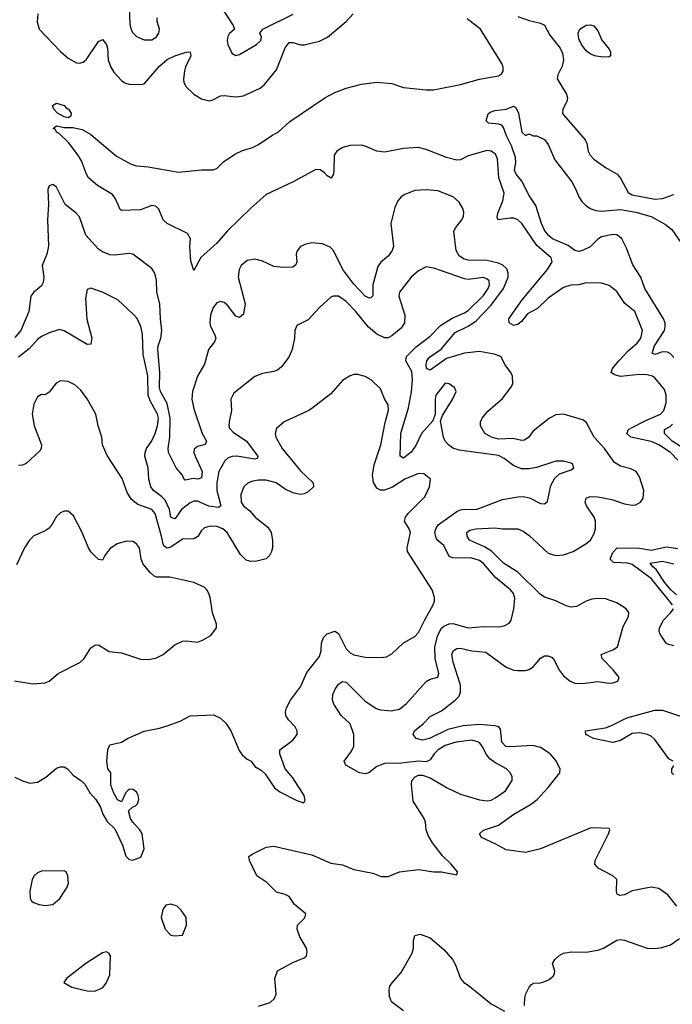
# Model space of a CAD drawing. Header units: inches. Extents: x 1694797 to 1849917, y 907313 to 1017959.
# Tile 522 of 656: x 1772336 to 1775761, y 1001815 to 1006980. Entities that reach past the tile are written whole.
import ezdxf

# ---------------------------------------------------------------- set-up
doc = ezdxf.new("R2010")
doc.units = ezdxf.units.IN
doc.header["$MEASUREMENT"] = 0
doc.layers.add('B7070', color=7, linetype='Continuous')

msp = doc.modelspace()

# ---------------------------------------------------------------- linework, layer by layer
at = {"layer": 'B7070', "color": 5}
for points, elevation in [([(1772910, 1007054), (1772914.6, 1006954.6), (1772923.8, 1006923.8), (1772930.2, 1006910.2), (1772950, 1006892), (1772990, 1006874.6), (1773030, 1006874.9), (1773054, 1006890), (1773066.6, 1006910), (1773069.6, 1006930), (1773057.2, 1006970), (1773058, 1006990)], 640), ([(1773404.6, 1007030), (1773457.1, 1006950), (1773464, 1006930), (1773434.9, 1006905.1), (1773427.7, 1006892.3), (1773424.6, 1006870), (1773428.9, 1006850), (1773450, 1006803.8), (1773470, 1006792.4), (1773490, 1006797), (1773579.6, 1006850), (1773602, 1006870), (1773606, 1006890), (1773596.2, 1006910), (1773612.3, 1006930), (1773772, 1007008)], 640), ([(1772431, 1007010), (1772428.3, 1006968.3), (1772438.2, 1006930), (1772550, 1006813.1), (1772590, 1006778.7), (1772633.8, 1006753.8), (1772650, 1006751.5), (1772670, 1006757.3), (1772685.4, 1006770), (1772750, 1006865.5), (1772770, 1006875.3), (1772791.4, 1006850), (1772797.2, 1006830), (1772801, 1006770), (1772814.3, 1006730), (1772830, 1006704.6), (1772870, 1006660.3), (1772888.4, 1006648.4), (1772910, 1006642.4), (1772970, 1006639.2), (1772990, 1006643.9), (1773070, 1006736.1), (1773110, 1006771.8), (1773150, 1006790.2), (1773210, 1006809), (1773231, 1006811), (1773235.2, 1006790), (1773206.6, 1006733.4), (1773200.7, 1006710), (1773195.5, 1006670), (1773198.4, 1006650), (1773210, 1006627.2), (1773250, 1006589.1), (1773290, 1006564.4), (1773330, 1006554.7), (1773350, 1006559.7), (1773390, 1006580.2), (1773410, 1006582.2), (1773470, 1006575.2), (1773510, 1006579.7), (1773598.9, 1006621.1), (1773620.9, 1006639.1), (1773683.6, 1006716.4), (1773730, 1006831.7), (1773750, 1006859.7), (1773770, 1006860.1), (1773810, 1006847.9), (1773830, 1006848.6), (1773910, 1006866.5), (1773952.3, 1006887.7), (1774049.8, 1006970), (1774086, 1007010)], 620), ([(1775790.4, 1004670), (1775751.8, 1004710), (1775690, 1004750.3), (1775650, 1004766.8), (1775544, 1004790), (1775523.2, 1004810), (1775531.6, 1004830), (1775543.1, 1004836.9), (1775622.4, 1004877.6), (1775698.6, 1004910), (1775717.7, 1004930), (1775729.2, 1004970), (1775728.8, 1005010), (1775720, 1005040), (1775670, 1005100.8), (1775657.7, 1005110), (1775630, 1005117.9), (1775590, 1005118.8), (1775490, 1005108), (1775457.6, 1005117.6), (1775440.5, 1005130), (1775447.3, 1005150), (1775480.8, 1005190), (1775530, 1005242.7), (1775576.5, 1005283.5), (1775596, 1005310), (1775604.7, 1005350), (1775564.5, 1005450), (1775511.9, 1005491.9), (1775470, 1005553.7), (1775430, 1005586.2), (1775390, 1005597.8), (1775310, 1005599.3), (1775271.4, 1005588.6), (1775227.9, 1005587.9), (1775190, 1005575), (1775110, 1005518.9), (1775054.2, 1005465.8), (1775002.1, 1005437.9), (1774970, 1005396.4), (1774950, 1005381.1), (1774930, 1005376.4), (1774904.4, 1005390), (1774904.2, 1005410), (1774972.8, 1005510), (1775106.7, 1005670), (1775130.9, 1005710), (1775126.3, 1005730), (1775050, 1005795), (1774972.2, 1005910), (1774950.6, 1005930.6), (1774930, 1005938.6), (1774910, 1005939.4), (1774847.3, 1005930), (1774842.2, 1005942.2), (1774845, 1005965), (1774871.7, 1006030), (1774879.3, 1006070), (1774850.3, 1006150.3), (1774843.2, 1006250), (1774833.9, 1006273.9), (1774810, 1006291), (1774790, 1006292.9), (1774770, 1006288.4), (1774690, 1006265), (1774650, 1006245.5), (1774630, 1006242.7), (1774576.8, 1006256.8), (1774470, 1006299.6), (1774430, 1006308.6), (1774350, 1006303.9), (1774250, 1006284.8), (1774210, 1006289.9), (1774150, 1006316.6), (1774130, 1006321.1), (1774070, 1006319.2), (1774031.4, 1006308.6), (1774000.2, 1006290), (1773986, 1006270), (1773985.7, 1006190), (1773982.6, 1006170), (1773971.6, 1006148.4), (1773950, 1006160.9), (1773936.7, 1006176.7), (1773913.2, 1006193.2), (1773890, 1006194.1), (1773770.9, 1006129.1), (1773630, 1006063.2), (1773548.5, 1005991.5), (1773426.8, 1005873.2), (1773370, 1005808.2), (1773287.1, 1005732.9), (1773250, 1005663.7), (1773233.8, 1005713.8), (1773229.9, 1005790), (1773232.7, 1005830), (1773217.7, 1005857.7), (1773109.9, 1005910), (1773089.9, 1005930), (1773065.8, 1005985.8), (1773050, 1006002.1), (1773030, 1006005.7), (1772970, 1005981.8), (1772870, 1005979), (1772863.6, 1005983.6), (1772839.7, 1006039.7), (1772822.8, 1006062.8), (1772744.1, 1006110), (1772697.8, 1006150), (1772686.1, 1006170), (1772660.2, 1006240.2), (1772645.1, 1006265.1), (1772593.8, 1006333.8), (1772542.9, 1006382.9), (1772528.8, 1006390), (1772523.3, 1006403.3), (1772512.3, 1006410), (1772530, 1006422.4), (1772570, 1006414), (1772614.4, 1006414.4), (1772664.5, 1006404.5), (1772710, 1006377.3), (1772844.4, 1006264.4), (1772922, 1006222), (1772950, 1006212.9), (1773010, 1006208.8), (1773170, 1006179.8), (1773290, 1006192.3), (1773350, 1006191.7), (1773370, 1006199.8), (1773405.9, 1006234.1), (1773465.5, 1006274.5), (1773505.4, 1006294.6), (1773558, 1006310), (1773590, 1006325.1), (1773664, 1006376), (1773691.9, 1006390), (1773754.4, 1006445.6), (1773938, 1006570), (1773990, 1006597.3), (1774050, 1006620.7), (1774130, 1006640.8), (1774210, 1006652.6), (1774290, 1006644.3), (1774350, 1006624.1), (1774470, 1006612.1), (1774507.5, 1006612.5), (1774650, 1006640.7), (1774750, 1006667.9), (1774850, 1006685.6), (1774864.6, 1006695.4), (1774873.9, 1006710), (1774873.4, 1006730), (1774866.7, 1006750), (1774754.8, 1006930), (1774684.6, 1006984.6)], 580), ([(1774950, 1006997), (1775010, 1006974.9), (1775070, 1006962.3), (1775090, 1006951), (1775118.6, 1006898.6), (1775172.6, 1006830), (1775185, 1006805), (1775189.7, 1006770), (1775183.2, 1006736.8), (1775161, 1006690), (1775156.5, 1006670), (1775205.8, 1006590), (1775211, 1006570), (1775207.1, 1006550), (1775187.2, 1006510), (1775185.8, 1006490), (1775190, 1006480.7), (1775304.8, 1006350), (1775312.9, 1006330), (1775319.1, 1006290), (1775330.2, 1006270), (1775350, 1006248.1), (1775410, 1006203.9), (1775472.2, 1006170), (1775489.4, 1006149.4), (1775530, 1006072.7), (1775550, 1006061.7), (1775670, 1006037.6), (1775710, 1006042.6), (1775770, 1006062.2)], 580), ([(1775770, 1005208.6), (1775750, 1005229.8), (1775736.5, 1005236.5), (1775710, 1005237.6), (1775670, 1005223.7), (1775655.6, 1005230), (1775667.9, 1005270), (1775719.9, 1005350), (1775724.7, 1005370), (1775723.2, 1005390), (1775715.5, 1005410), (1775616.3, 1005570), (1775596, 1005630), (1775554.3, 1005694.3), (1775520.6, 1005780.6), (1775496.1, 1005830), (1775483.2, 1005843.2), (1775470, 1005851.2), (1775450, 1005853.5), (1775390, 1005841), (1775370.7, 1005829.3), (1775330, 1005788.7), (1775290, 1005768.5), (1775270, 1005764.2), (1775250, 1005769.6), (1775215, 1005795), (1775132.6, 1005830), (1775109.2, 1005850), (1775090, 1005876.4), (1775074.4, 1005910), (1775045.3, 1006005.3), (1775010, 1006058), (1774972.4, 1006132.4), (1774941.7, 1006170), (1774933.7, 1006190), (1774939.3, 1006230), (1774937.8, 1006257.8), (1774917.7, 1006317.7), (1774891.1, 1006370), (1774875.1, 1006415.1), (1774866.3, 1006426.3), (1774851.7, 1006431.7), (1774796.5, 1006436.5), (1774785.2, 1006450), (1774794.8, 1006485.2), (1774805.4, 1006494.6), (1774830, 1006503), (1774890, 1006511), (1774930, 1006526), (1774939.8, 1006519.8), (1774954, 1006490), (1774972, 1006390), (1774990, 1006372), (1775010, 1006382), (1775031, 1006371), (1775050, 1006370.8), (1775090, 1006350.7), (1775110, 1006326), (1775144, 1006244), (1775234, 1006130), (1775255.8, 1006090), (1775270.4, 1006050), (1775286.1, 1006026.1), (1775306.3, 1006006.3), (1775330.5, 1005990), (1775359.3, 1005979.3), (1775390, 1005975.5), (1775490, 1005983.9), (1775570.4, 1005970), (1775650, 1005947.2), (1775726.4, 1005906.4), (1775759.4, 1005879.4), (1775857.5, 1005737.5)], 560), ([(1775785.4, 1002330), (1775738.4, 1002390), (1775690, 1002422.2), (1775650, 1002429.8), (1775550.2, 1002409.7), (1775510, 1002389.6), (1775485.6, 1002385.6), (1775472.7, 1002392.7), (1775467.6, 1002407.6), (1775469.6, 1002470), (1775449.6, 1002490), (1775371.5, 1002530), (1775354.7, 1002550), (1775355.8, 1002570), (1775426, 1002710), (1775434, 1002730), (1775430, 1002738), (1775350, 1002741.7), (1775330, 1002738.5), (1775070, 1002630.8), (1774990, 1002611.1), (1774890, 1002626), (1774836, 1002656), (1774759.6, 1002690), (1774749.3, 1002710), (1774770.9, 1002729.1), (1774850, 1002755), (1774930, 1002812.6), (1775017.3, 1002862.7), (1775052.2, 1002890), (1775110, 1002952), (1775170.6, 1003030), (1775172.8, 1003050), (1775150, 1003094.7), (1775120.3, 1003130), (1775070, 1003162.2), (1775030, 1003173.5), (1774910, 1003165.1), (1774887.7, 1003167.7), (1774866.8, 1003190), (1774859.4, 1003259.4), (1774851.3, 1003271.3), (1774830, 1003276.7), (1774750, 1003283.3), (1774664.3, 1003275.7), (1774584, 1003256), (1774487.4, 1003210), (1774450, 1003201.6), (1774417.4, 1003210), (1774400.4, 1003230), (1774407.4, 1003250), (1774453.8, 1003286.2), (1774490, 1003324.6), (1774550, 1003355.5), (1774622, 1003410), (1774640.8, 1003430), (1774649.9, 1003450), (1774649.9, 1003490), (1774611.9, 1003610), (1774605, 1003650), (1774611.1, 1003668.9), (1774630, 1003682), (1774650, 1003683.7), (1774710, 1003670.1), (1774782.2, 1003662.2), (1774890, 1003583.5), (1774928.8, 1003568.8), (1774950, 1003565.7), (1774990, 1003566.7), (1775010, 1003572.3), (1775032, 1003588), (1775070, 1003630.2), (1775090, 1003642.8), (1775110, 1003643.6), (1775130, 1003634.7), (1775141.2, 1003621.2), (1775170, 1003565.5), (1775190, 1003538.2), (1775226, 1003510), (1775250, 1003499.7), (1775290, 1003498), (1775370, 1003508.2), (1775430, 1003499.6), (1775450, 1003500.9), (1775475.1, 1003510), (1775482.9, 1003530), (1775451.8, 1003570), (1775392.8, 1003630), (1775388.2, 1003650), (1775450, 1003674), (1775473.4, 1003690), (1775503.1, 1003796.9), (1775531.4, 1003850), (1775533.3, 1003870), (1775518.7, 1003890), (1775470, 1003921.4), (1775410, 1003941.8), (1775370, 1003944.6), (1775339.8, 1003940.2), (1775310, 1003929.8), (1775258.3, 1003901.7), (1775230, 1003897.9), (1775204.6, 1003904.6), (1775150, 1003932.3), (1775090, 1003950.5), (1775067.1, 1003967.1), (1774950, 1004081.5), (1774874.7, 1004130), (1774812.7, 1004192.7), (1774775, 1004215), (1774697.5, 1004250), (1774685, 1004270), (1774683.2, 1004290), (1774697.9, 1004302.1), (1774730.1, 1004310.1), (1774830, 1004313.7), (1774870, 1004308.8), (1774950, 1004308.7), (1774977.9, 1004297.9), (1775010, 1004275.1), (1775110, 1004182.5), (1775150, 1004169.6), (1775190, 1004173.5), (1775240.8, 1004190), (1775307.9, 1004230), (1775331.6, 1004250), (1775350, 1004280.8), (1775358.2, 1004310), (1775358.5, 1004350), (1775350.8, 1004370.8), (1775311, 1004430), (1775303.4, 1004450), (1775309.4, 1004470.6), (1775330, 1004478.7), (1775370, 1004478), (1775443.5, 1004463.5), (1775510, 1004439.8), (1775550, 1004432.6), (1775570, 1004436), (1775594, 1004450), (1775609.1, 1004470.9), (1775612.5, 1004510), (1775590, 1004582.4), (1775570.8, 1004610), (1775543.9, 1004623.9), (1775490, 1004637.8), (1775458.1, 1004658.1), (1775405.4, 1004730), (1775352.1, 1004790), (1775310, 1004868), (1775290, 1004880.4), (1775190, 1004910.9), (1775150, 1004907.2), (1775116.1, 1004890), (1775050, 1004837.4), (1775030, 1004819.7), (1775009, 1004790), (1774985.9, 1004774.1), (1774970, 1004772.4), (1774923.5, 1004783.5), (1774850, 1004780.1), (1774812.3, 1004790), (1774776.8, 1004810), (1774755.5, 1004850), (1774755.3, 1004870), (1774763.1, 1004890), (1774793.6, 1004926.4), (1774870, 1004992.6), (1774914.2, 1005050), (1774924, 1005070), (1774922.4, 1005110), (1774913.6, 1005130), (1774884.7, 1005170), (1774863, 1005210), (1774855.5, 1005215.5), (1774826.1, 1005226.1), (1774750, 1005239.9), (1774670.4, 1005230), (1774576.7, 1005203.3), (1774490, 1005141.9), (1774470.6, 1005150.6), (1774468.8, 1005170), (1774473, 1005190), (1774486.6, 1005210), (1774548.3, 1005251.7), (1774620.9, 1005339.1), (1774690, 1005371.7), (1774730, 1005398.2), (1774810, 1005482.5), (1774875.1, 1005570), (1774899.9, 1005630), (1774900.6, 1005650), (1774892.4, 1005672.4), (1774871.8, 1005691.8), (1774850, 1005702.2), (1774790, 1005716.9), (1774690, 1005718.4), (1774665.7, 1005725.7), (1774641.9, 1005741.9), (1774627.4, 1005770), (1774615.4, 1005870), (1774625, 1005890), (1774656.7, 1005930), (1774664.8, 1005950), (1774667.3, 1005970), (1774662.6, 1005990), (1774643, 1006023), (1774611.8, 1006050), (1774530, 1006081.8), (1774470, 1006087.7), (1774410, 1006083.6), (1774356.9, 1006063.1), (1774337.5, 1006050), (1774320.1, 1006030), (1774305.2, 1005994.8), (1774283.9, 1005910), (1774297.3, 1005790), (1774290.2, 1005770), (1774270, 1005739.2), (1774232.1, 1005707.9), (1774215.1, 1005684.9), (1774189.4, 1005590), (1774188.9, 1005531.1), (1774178.7, 1005521.3), (1774170, 1005519.3), (1774150, 1005529.2), (1774090, 1005592.2), (1774032.2, 1005670), (1773983.2, 1005770), (1773966, 1005786), (1773925, 1005805), (1773870, 1005809), (1773837.7, 1005802.3), (1773810, 1005789.7), (1773791.8, 1005768.2), (1773787.9, 1005750), (1773790.7, 1005710), (1773785.8, 1005694.2), (1773770, 1005681.4), (1773719.5, 1005679.5), (1773670, 1005684.6), (1773610, 1005713.8), (1773570, 1005724), (1773530, 1005716.8), (1773498.2, 1005690), (1773487.2, 1005670), (1773483.2, 1005630), (1773520.2, 1005490), (1773510, 1005436), (1773490, 1005418.4), (1773470, 1005425.1), (1773424.9, 1005484.9), (1773410, 1005496.4), (1773390, 1005502.2), (1773370, 1005494), (1773351.3, 1005470), (1773337, 1005430), (1773333.9, 1005390), (1773337.9, 1005370), (1773359.3, 1005330), (1773365, 1005310), (1773359.2, 1005290), (1773327.5, 1005250), (1773306.8, 1005173.2), (1773270, 1005109.7), (1773242.8, 1005030), (1773240.1, 1004990), (1773250, 1004939.3), (1773293.9, 1004810), (1773315.9, 1004770), (1773309.2, 1004750.8), (1773270, 1004742), (1773252, 1004728), (1773250.6, 1004710), (1773257.6, 1004690), (1773293.8, 1004610), (1773290, 1004577.4), (1773270.8, 1004569.2), (1773247.1, 1004572.9), (1773205.4, 1004565.4), (1773195.4, 1004575.4), (1773191.1, 1004590), (1773157.5, 1004630), (1773117, 1004710), (1773114.7, 1004730), (1773123.4, 1004790), (1773126.2, 1004890), (1773110, 1004966.5), (1773074.9, 1005030), (1773070.2, 1005050), (1773072.3, 1005130), (1773061.5, 1005250), (1773063.3, 1005270), (1773077.7, 1005310), (1773081.9, 1005350), (1773074.3, 1005410), (1773071.6, 1005490), (1773056.6, 1005550), (1773053.5, 1005613.5), (1773046, 1005650), (1773030, 1005675.1), (1772930.6, 1005750.6), (1772910, 1005754.2), (1772835.7, 1005744.3), (1772810, 1005746.6), (1772770, 1005761.9), (1772750, 1005776.9), (1772683.2, 1005850), (1772650, 1005945.7), (1772630, 1005967.6), (1772575.4, 1006010), (1772530, 1006101.2), (1772510, 1006115.1), (1772490, 1006108.7), (1772483.8, 1006090), (1772488.2, 1006010), (1772481.5, 1005930), (1772487.6, 1005792.4), (1772477.8, 1005750), (1772454.4, 1005690), (1772462.1, 1005630), (1772458.8, 1005601.2), (1772450, 1005584), (1772410.2, 1005550), (1772394.8, 1005530), (1772384.8, 1005450), (1772341.4, 1005350), (1772310, 1005313.4)], 620), ([(1773590, 1001805.5), (1773650, 1001825.5), (1773674.1, 1001845.9), (1773682.9, 1001870), (1773675.6, 1001950), (1773689.6, 1001990.4), (1773770, 1002035.5), (1773830, 1002059.1), (1773840.9, 1002070), (1773844.5, 1002090), (1773840.7, 1002110), (1773807, 1002170), (1773793.2, 1002210), (1773794, 1002230), (1773831.9, 1002268.1), (1773837.2, 1002290), (1773778.6, 1002338.6), (1773750, 1002380.7), (1773730, 1002392.2), (1773684.2, 1002404.2), (1773633.7, 1002453.7), (1773581.2, 1002490), (1773542, 1002570), (1773538, 1002590), (1773556.5, 1002603.5), (1773630, 1002640.4), (1773670, 1002644.4), (1773870, 1002600.2), (1773970, 1002556.5), (1774030, 1002547.6), (1774090, 1002522.8), (1774190, 1002503.2), (1774234.1, 1002485.9), (1774270, 1002486.3), (1774330, 1002510.4), (1774430, 1002521.6), (1774509.3, 1002510.7), (1774550.6, 1002510.6), (1774630, 1002494), (1774634, 1002510), (1774601.2, 1002550), (1774554.9, 1002594.9), (1774502.4, 1002662.4), (1774480, 1002700), (1774469.8, 1002730), (1774466, 1002770), (1774458.5, 1002790), (1774401, 1002881), (1774391.8, 1002968.2), (1774394.7, 1002990), (1774411, 1003009), (1774430, 1003017.6), (1774450, 1003017.6), (1774490, 1003003.1), (1774580.3, 1002950), (1774650, 1002918), (1774750, 1002888.1), (1774790, 1002882.3), (1774810, 1002886.2), (1774830, 1002896.5), (1774885.4, 1002934.6), (1774921.7, 1002990), (1774921.7, 1003010), (1774911.2, 1003030), (1774891.3, 1003050), (1774830, 1003083.4), (1774803.3, 1003103.3), (1774785.3, 1003125.3), (1774765.9, 1003165.9), (1774748.6, 1003188.6), (1774710, 1003200.2), (1774627.7, 1003190), (1774570, 1003173.1), (1774533.2, 1003150), (1774512.2, 1003130), (1774490, 1003097.4), (1774470, 1003086.6), (1774428.5, 1003091.5), (1774340.2, 1003079.8), (1774250, 1003078), (1774210, 1003062.9), (1774168.4, 1003030), (1774150, 1003024.1), (1774119.8, 1003030), (1774047.3, 1003070), (1774038.5, 1003090), (1774077.5, 1003142.5), (1774089.9, 1003170), (1774090.4, 1003230), (1774070, 1003286.4), (1774022.9, 1003330), (1773984.5, 1003390), (1773978, 1003410), (1773980.5, 1003439.5), (1773991.9, 1003468.1), (1774010, 1003494), (1774030, 1003508), (1774050, 1003504.9), (1774147.8, 1003407.8), (1774207.4, 1003367.4), (1774230, 1003359.8), (1774286, 1003354), (1774330, 1003364), (1774366.8, 1003393.2), (1774470, 1003507.9), (1774490, 1003520.2), (1774530, 1003530.6), (1774535.2, 1003550), (1774517, 1003630), (1774515.6, 1003690), (1774530, 1003751.2), (1774550, 1003787.9), (1774561.9, 1003798.1), (1774590, 1003811.1), (1774610, 1003812), (1774690, 1003790.1), (1774770, 1003796.8), (1774850, 1003796), (1774879.7, 1003800.3), (1774905.8, 1003814.2), (1774916.2, 1003830), (1774929.6, 1003890.4), (1774934.6, 1003945.4), (1774927.6, 1003970), (1774912.8, 1003990), (1774834, 1004054), (1774770, 1004128.3), (1774750, 1004142.5), (1774710, 1004155.2), (1774610, 1004156.8), (1774590, 1004164.1), (1774562.4, 1004222.4), (1774530, 1004248.7), (1774521.9, 1004261.9), (1774515.6, 1004290), (1774519.5, 1004310), (1774531.8, 1004330), (1774630, 1004399.4), (1774650, 1004408.7), (1774670, 1004412.4), (1774732.3, 1004410), (1774870, 1004463.5), (1774950, 1004477.8), (1774978.4, 1004478.4), (1775011.3, 1004471.3), (1775070, 1004443), (1775090, 1004440.7), (1775106.6, 1004453.4), (1775124.1, 1004535.9), (1775144.6, 1004575.4), (1775170, 1004598), (1775230, 1004619.1), (1775245.2, 1004630), (1775237.2, 1004650), (1775230, 1004653.3), (1775190, 1004663.6), (1775150, 1004664.2), (1775048.5, 1004631.5), (1775010, 1004624.8), (1774970, 1004624.8), (1774930, 1004639), (1774878.7, 1004678.7), (1774850, 1004693.2), (1774642.4, 1004722.4), (1774610, 1004732.5), (1774586.3, 1004750), (1774569.8, 1004770), (1774561.2, 1004790), (1774545.4, 1004874.6), (1774556, 1004904), (1774610, 1004990.6), (1774627.6, 1005030), (1774618, 1005050), (1774610, 1005056.2), (1774590, 1005069.5), (1774570, 1005074), (1774520.2, 1005010), (1774516, 1004990), (1774516.4, 1004910), (1774503.7, 1004876.3), (1774444.6, 1004810), (1774414.4, 1004745.6), (1774390, 1004711.7), (1774350, 1004679.7), (1774333.6, 1004690), (1774335.9, 1004810), (1774375.9, 1004944.1), (1774392, 1005028), (1774398.2, 1005090), (1774393.9, 1005133.9), (1774362.5, 1005190), (1774367, 1005213), (1774416.2, 1005263.8), (1774490, 1005320.2), (1774544.2, 1005375.8), (1774605.4, 1005414.6), (1774670, 1005441.4), (1774690, 1005454.6), (1774770, 1005533.7), (1774795.5, 1005570), (1774801.9, 1005590), (1774799.8, 1005610), (1774790, 1005619.4), (1774770, 1005626.8), (1774690, 1005617.9), (1774670, 1005620.2), (1774510, 1005676.8), (1774470, 1005684.2), (1774430, 1005662.4), (1774390.4, 1005630), (1774330.3, 1005550), (1774326, 1005530), (1774356.8, 1005430), (1774356.3, 1005390), (1774337.9, 1005362.1), (1774290, 1005322.4), (1774270, 1005311.6), (1774250, 1005311.3), (1774210, 1005330.6), (1774166.4, 1005366.4), (1774099.8, 1005450), (1774050, 1005500.9), (1774010, 1005529.7), (1773981, 1005530), (1773970, 1005525.1), (1773910, 1005469.5), (1773850, 1005405.2), (1773790, 1005375.3), (1773780.7, 1005350), (1773779.3, 1005310), (1773766.5, 1005250), (1773748, 1005210), (1773710, 1005158.9), (1773690, 1005141.7), (1773670, 1005133.7), (1773610, 1005123.9), (1773571, 1005109), (1773459.8, 1005020.2), (1773443.9, 1004990), (1773448.1, 1004930), (1773435.2, 1004870), (1773433.2, 1004850), (1773437.4, 1004837.4), (1773456.7, 1004816.7), (1773526.4, 1004770), (1773586, 1004690), (1773582, 1004678), (1773570, 1004674), (1773475.3, 1004690), (1773451.3, 1004688.7), (1773430, 1004681.1), (1773413.2, 1004666.8), (1773382.1, 1004610), (1773370.1, 1004550), (1773371.5, 1004510), (1773391.4, 1004430), (1773379.6, 1004420.4), (1773328.6, 1004428.6), (1773270, 1004454.9), (1773250, 1004454.3), (1773230, 1004445), (1773185.1, 1004410), (1773156.9, 1004370), (1773150, 1004362.4), (1773143.7, 1004363.7), (1773130, 1004369.7), (1773122.3, 1004410), (1773099.6, 1004459.6), (1773079.7, 1004479.7), (1773038, 1004510), (1773023.8, 1004530), (1773013.5, 1004570), (1773010.5, 1004630), (1772993.7, 1004690), (1772993.9, 1004710), (1773001.9, 1004730), (1773030, 1004771.1), (1773047.2, 1004810), (1773059.9, 1004850), (1773064.2, 1004890), (1773058.9, 1004910), (1773021.4, 1004981.4), (1773011.2, 1005011.2), (1773008.2, 1005111.8), (1772983.7, 1005223.7), (1772980.2, 1005330), (1772972.1, 1005370), (1772951.9, 1005411.9), (1772934.2, 1005434.2), (1772851.8, 1005510), (1772770, 1005551.5), (1772710, 1005572), (1772690, 1005564), (1772682.2, 1005517.8), (1772688.9, 1005408.9), (1772714, 1005310), (1772710, 1005277.2), (1772690, 1005275.8), (1772570, 1005348.3), (1772545.1, 1005354.9), (1772490, 1005337.4), (1772450, 1005318.7), (1772430, 1005302.4), (1772386.6, 1005253.4), (1772329.3, 1005210)], 640), ([(1772310, 1003007), (1772350, 1002986.7), (1772390, 1002975.8), (1772430, 1002980.4), (1772474.1, 1003005.9), (1772530, 1003053.4), (1772550, 1003060.5), (1772570, 1003060.5), (1772586.8, 1003050), (1772616.7, 1003016.7), (1772657.1, 1002990), (1772678.4, 1002970), (1772704.6, 1002924.6), (1772736.3, 1002890), (1772760.7, 1002850), (1772773.2, 1002813.2), (1772794.4, 1002774.4), (1772836.3, 1002736.3), (1772876.4, 1002650), (1772892.8, 1002592.8), (1772910, 1002574.8), (1772930, 1002571), (1772972.1, 1002587.9), (1772989.2, 1002630), (1772978.4, 1002710), (1772967.3, 1002730), (1772929.3, 1002770), (1772917.2, 1002790), (1772908, 1002830), (1772928, 1002850), (1772944, 1002856), (1772953.6, 1002866.4), (1772961.2, 1002890), (1772958, 1002910), (1772949, 1002930), (1772930, 1002942.7), (1772910, 1002944), (1772893.7, 1002926.3), (1772870, 1002878), (1772850, 1002888.7), (1772830, 1002922), (1772814.6, 1002965.4), (1772814, 1003030), (1772799, 1003050), (1772792.7, 1003090), (1772799, 1003150), (1772810, 1003176), (1772870, 1003191), (1772902, 1003210), (1772990, 1003248.8), (1773070, 1003263.1), (1773110, 1003275.3), (1773179.1, 1003300.9), (1773230, 1003328.2), (1773353.8, 1003333.8), (1773390, 1003317.1), (1773418, 1003290), (1773443.8, 1003250), (1773487.2, 1003147.2), (1773503.7, 1003123.7), (1773530, 1003100.7), (1773551.3, 1003090), (1773570, 1003062), (1773603.5, 1003043.5), (1773624.5, 1003024.5), (1773674, 1002950), (1773701, 1002930), (1773790, 1002884.9), (1773827.3, 1002872.7), (1773834, 1002886), (1773829, 1002910), (1773770, 1003004), (1773729, 1003050), (1773702, 1003130), (1773702, 1003150), (1773770, 1003201), (1773792.7, 1003230), (1773793.2, 1003250), (1773782.7, 1003270), (1773746.7, 1003306.7), (1773733.7, 1003330), (1773730.9, 1003350), (1773735.6, 1003370), (1773758, 1003410), (1773810, 1003480.3), (1773843.8, 1003556.2), (1773910, 1003640.3), (1773918.3, 1003670), (1773919.5, 1003710), (1773930, 1003739.6), (1773950, 1003758.9), (1773990, 1003773.4), (1774010, 1003760.3), (1774050, 1003679.7), (1774070, 1003659.3), (1774090, 1003647.8), (1774150, 1003636.9), (1774230, 1003634.7), (1774261.2, 1003638.8), (1774290, 1003652.9), (1774350, 1003712), (1774410, 1003744.6), (1774430, 1003764.9), (1774463.9, 1003836.1), (1774506.3, 1003910), (1774513.3, 1003930), (1774514, 1003950), (1774500.7, 1003990), (1774370.9, 1004190), (1774368.9, 1004210), (1774386.4, 1004290), (1774380.4, 1004310), (1774356.4, 1004350), (1774361.6, 1004370), (1774375.4, 1004390), (1774462.3, 1004477.7), (1774487.3, 1004530), (1774492.7, 1004570), (1774457.8, 1004597.8), (1774430, 1004599.3), (1774357.7, 1004570), (1774292.4, 1004527.6), (1774250, 1004512.5), (1774230, 1004512.3), (1774210, 1004522.7), (1774193.1, 1004553.1), (1774188.4, 1004590), (1774195.8, 1004644.2), (1774232.4, 1004750), (1774253.6, 1004866.4), (1774272, 1004932), (1774270, 1004959), (1774251.3, 1004991.3), (1774230, 1005043.7), (1774180.7, 1005090), (1774150, 1005108.3), (1774110, 1005118.3), (1774090, 1005118), (1774070, 1005111.5), (1774030, 1005087), (1773970, 1005017.6), (1773870, 1004941.3), (1773850, 1004928), (1773724.9, 1004870), (1773684.4, 1004835.6), (1773676.4, 1004810), (1773680.3, 1004790), (1773713.8, 1004730), (1773810, 1004613.8), (1773876.4, 1004550), (1773878.4, 1004530), (1773850, 1004502.7), (1773830, 1004492.9), (1773810, 1004489.8), (1773770, 1004498.1), (1773730, 1004517.9), (1773681.5, 1004550), (1773630, 1004563.8), (1773590, 1004564.7), (1773560.4, 1004559.6), (1773535.3, 1004550), (1773512.7, 1004530), (1773497.6, 1004490), (1773499.1, 1004450), (1773510.3, 1004430), (1773543.6, 1004403.6), (1773571.7, 1004370), (1773638.8, 1004318.8), (1773655.6, 1004290), (1773663, 1004250), (1773662.2, 1004210), (1773657.1, 1004190), (1773646.5, 1004170), (1773630, 1004152.4), (1773580, 1004140), (1773550, 1004137.6), (1773525.1, 1004145.1), (1773494.4, 1004174.4), (1773424.5, 1004290), (1773401.5, 1004310), (1773370, 1004322.4), (1773336, 1004324), (1773305.7, 1004314.3), (1773290, 1004301.3), (1773270.6, 1004269.4), (1773250, 1004257.3), (1773190, 1004255.9), (1773130, 1004213.1), (1773110, 1004207.3), (1773095.8, 1004215.8), (1773088.6, 1004228.6), (1773081.1, 1004270), (1773047.2, 1004390), (1773030, 1004411), (1772956.5, 1004436.5), (1772922.6, 1004462.6), (1772900.5, 1004500.5), (1772874, 1004574), (1772794.5, 1004694.5), (1772771.6, 1004750), (1772766.9, 1004790), (1772747.6, 1004850), (1772735.3, 1004910), (1772690.6, 1004990.6), (1772657.2, 1005037.2), (1772624.9, 1005064.9), (1772590, 1005081.7), (1772550, 1005086), (1772527.1, 1005072.9), (1772490, 1005025.6), (1772470, 1005011.8), (1772450, 1005014), (1772430, 1005002), (1772410, 1004964), (1772401.5, 1004910), (1772411.5, 1004850), (1772450.2, 1004750.2), (1772448.5, 1004730), (1772442.1, 1004717.9), (1772370, 1004652.6), (1772350, 1004643.1), (1772330, 1004642)], 660), ([(1775854, 1004710), (1775761.4, 1004770), (1775721, 1004810), (1775721.1, 1004830), (1775750, 1004845.9), (1775762.1, 1004857.9)], 560), ([(1772308.4, 1003511.6), (1772404.4, 1003495.6), (1772470, 1003502.4), (1772490, 1003510.4), (1772537.2, 1003550), (1772652, 1003608), (1772674.5, 1003630), (1772710, 1003686), (1772730, 1003698.8), (1772750, 1003701), (1772805.8, 1003665.8), (1772870, 1003658.4), (1772970, 1003626.4), (1773010, 1003623.1), (1773050, 1003630.3), (1773089.3, 1003650), (1773150, 1003701.6), (1773190, 1003719.5), (1773210, 1003722), (1773270, 1003715.3), (1773295.4, 1003724.6), (1773339.5, 1003750), (1773369.5, 1003790), (1773369.5, 1003810), (1773348.3, 1003868.3), (1773336.4, 1003950), (1773329.7, 1003970), (1773318.7, 1003990), (1773303.6, 1004003.6), (1773250, 1004028), (1773124.6, 1004055.4), (1773056.1, 1004056.1), (1773041.3, 1004061.3), (1773020.1, 1004080.1), (1772984.8, 1004124.8), (1772974.5, 1004150), (1772964.4, 1004210), (1772950, 1004231.3), (1772930, 1004243.1), (1772895.9, 1004244.1), (1772847.7, 1004230), (1772810, 1004203.6), (1772783, 1004170), (1772770, 1004145.2), (1772750, 1004149.3), (1772710, 1004189.5), (1772697.4, 1004210), (1772663.9, 1004290), (1772617.7, 1004377.7), (1772590, 1004401.3), (1772570, 1004401.3), (1772550, 1004393), (1772530, 1004373.6), (1772507, 1004333), (1772490, 1004313.6), (1772470, 1004299.6), (1772410, 1004273.3), (1772388.2, 1004250), (1772361.3, 1004210), (1772320.2, 1004119.8)], 680), ([(1775762.5, 1003910), (1775650, 1004048.6), (1775638, 1004058), (1775550, 1004121.8), (1775528.6, 1004128.6), (1775453.1, 1004133.1), (1775434.6, 1004150), (1775450, 1004185.8), (1775471.1, 1004208.9), (1775590, 1004207.2), (1775650, 1004197.4), (1775730, 1004215.7), (1775790, 1004207)], 580), ([(1775783.3, 1003963.3), (1775752.8, 1003990), (1775720.5, 1004030), (1775676.7, 1004096.7), (1775659.5, 1004110), (1775645.3, 1004130), (1775710, 1004140.3), (1775770, 1004126.4)], 560), ([(1775770, 1003694.9), (1775742.1, 1003702.1), (1775729.5, 1003709.5), (1775696.9, 1003756.9), (1775691.9, 1003770), (1775693.6, 1003790), (1775714.7, 1003830), (1775754, 1003870), (1775766.9, 1003890)], 580), ([(1775766.6, 1003090), (1775743.6, 1003103.6), (1775670, 1003204.1), (1775650, 1003221.9), (1775631.3, 1003231.3), (1775590, 1003239), (1775550, 1003235), (1775490, 1003199), (1775450, 1003188.1), (1775347, 1003210), (1775307, 1003230), (1775305.2, 1003250), (1775410, 1003265), (1775443, 1003277), (1775522.5, 1003317.5), (1775670, 1003358.6), (1775710, 1003358.5), (1775810, 1003325)], 580), ([(1775770, 1003019.5), (1775759.5, 1003030), (1775759.5, 1003050), (1775770, 1003066.8)], 580), ([(1774350, 1001782), (1774287.7, 1001827.7), (1774277.1, 1001857.1), (1774275.1, 1001890), (1774279.5, 1001910), (1774291.2, 1001928.8), (1774337.6, 1001982.4), (1774396.6, 1002083.4), (1774403, 1002110), (1774402.6, 1002150), (1774410, 1002175.5), (1774437.2, 1002182.8), (1774490, 1002164.9), (1774562, 1002102), (1774607.7, 1002050), (1774622.8, 1002022.8), (1774650.4, 1001950.4), (1774667.3, 1001930), (1774690, 1001916.4), (1774810, 1001817.6), (1774879.9, 1001779.9)], 620), ([(1774985.2, 1001810), (1774986.6, 1001850), (1774992.3, 1001870), (1775010, 1001906), (1775021.5, 1001918.5), (1775033.2, 1001926.8), (1775070, 1001927.7), (1775087.2, 1001932.8), (1775114.8, 1001945.2), (1775136.5, 1001963.5), (1775142, 1001970), (1775144, 1001990), (1775133.2, 1002030), (1775145.2, 1002050), (1775165.2, 1002070), (1775190, 1002083), (1775230, 1002090.4), (1775308.7, 1002088.7), (1775370, 1002099.6), (1775399.5, 1002110), (1775470, 1002152), (1775490, 1002155.3), (1775510, 1002152.3), (1775630, 1002110.3), (1775670, 1002107.8), (1775707.2, 1002112.8), (1775752.5, 1002127.5), (1775799.1, 1002160.9)], 620)]:
    msp.add_lwpolyline(points, dxfattribs=dict(at, elevation=elevation))
for points, elevation in [([(1775396.3, 1006783.7), (1775352.7, 1006790), (1775330, 1006800.2), (1775310, 1006815.9), (1775284.3, 1006850), (1775270, 1006879.7), (1775267.1, 1006910), (1775276.3, 1006930), (1775310, 1006950.3), (1775332.4, 1006952.4), (1775350, 1006947.7), (1775370, 1006922), (1775392.2, 1006872.2), (1775430, 1006826), (1775437.1, 1006810), (1775436.3, 1006790), (1775430, 1006785.1)], 580), ([(1772590, 1006465.2), (1772569.6, 1006469.6), (1772534, 1006490), (1772515.3, 1006510), (1772508, 1006530), (1772530, 1006542), (1772570.4, 1006530), (1772578.7, 1006518.7), (1772593, 1006510), (1772606.8, 1006490), (1772605.4, 1006474.6)], 580), ([(1772570, 1002516.3), (1772450, 1002513.5), (1772430, 1002504.7), (1772412.4, 1002490), (1772400.9, 1002470), (1772388.7, 1002408.7), (1772390.4, 1002370.4), (1772398.9, 1002358.9), (1772409.1, 1002349.1), (1772439.1, 1002339.1), (1772470, 1002333.8), (1772510, 1002339.5), (1772547.6, 1002370), (1772585.1, 1002430), (1772591.5, 1002450), (1772589.5, 1002489.5), (1772580.9, 1002510)], 660), ([(1773130, 1002341.2), (1773104, 1002336), (1773087.5, 1002312.5), (1773079.1, 1002270), (1773099.1, 1002210), (1773130, 1002178.8), (1773150, 1002174), (1773190, 1002178), (1773212.3, 1002230), (1773209.2, 1002270), (1773184, 1002310), (1773162, 1002330)], 660), ([(1772791.1, 1002091.1), (1772770, 1002084.7), (1772683, 1002030), (1772581, 1001950), (1772567.3, 1001930), (1772610, 1001904.9), (1772690, 1001885.3), (1772730, 1001884.9), (1772770, 1001901.6), (1772790, 1001925.5), (1772808.5, 1001970), (1772813, 1002070), (1772804.2, 1002084.2)], 660)]:
    msp.add_lwpolyline(points, close=True, dxfattribs=dict(at, elevation=elevation))

doc.saveas('drawing.dxf')
